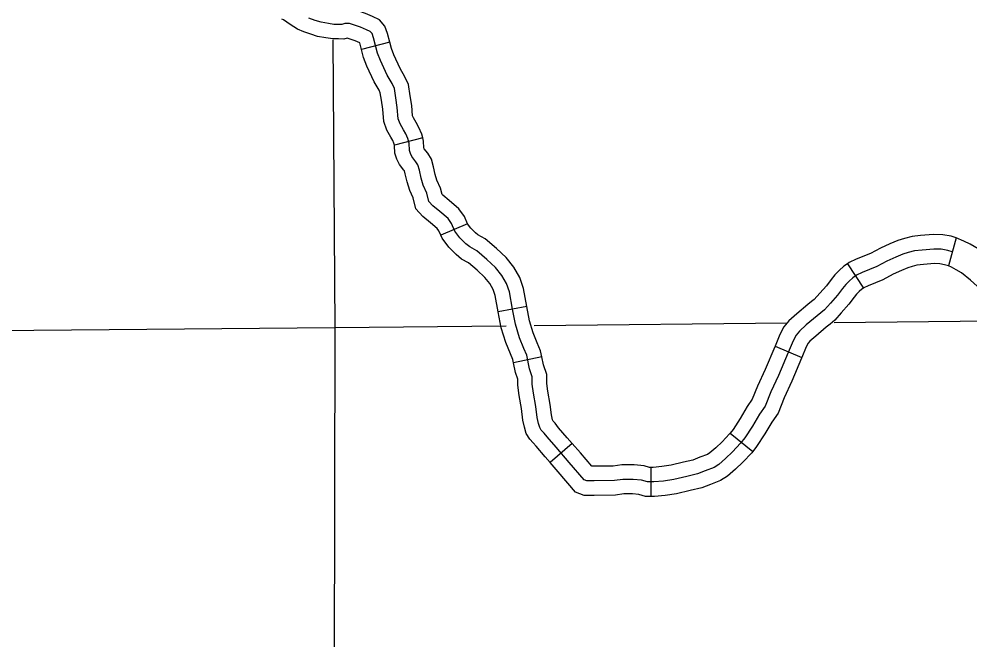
# Model space of a CAD drawing. Extents: x 1377389 to 1380723, y 1168351 to 1170484.
# Drawn here: x 1379286.7 to 1379384.7, y 1168910 to 1168974 of the extents above; entities that cross this region are included whole.
import ezdxf

# ---------------------------------------------------------------- set-up
doc = ezdxf.new("R2010")
doc.units = 0
doc.layers.add('B_Fill', color=7, linetype='Continuous')

msp = doc.modelspace()

# ---------------------------------------------------------------- linework, layer by layer
at = {"layer": 'B_Fill'}
for p, q in [((1379324.94, 1168971.605), (1379322.035, 1168970.855)), ((1379328.342, 1168961.729), (1379325.432, 1168961.002)), ((1379332.964, 1168952.896), (1379330.206, 1168951.715)), ((1379383.319, 1168951.46), (1379382.517, 1168948.569)), ((1379372.11, 1168948.763), (1379373.775, 1168946.268)), ((1379339.075, 1168944.388), (1379336.126, 1168943.836)), ((1379364.655, 1168940.292), (1379367.42, 1168939.129)), ((1379340.631, 1168939.184), (1379337.697, 1168938.561)), ((1379360.015, 1168931.32), (1379362.358, 1168929.446)), ((1379343.76, 1168930.247), (1379341.487, 1168928.289)), ((1379351.863, 1168927.803), (1379351.863, 1168924.803))]:
    msp.add_line(p, q, dxfattribs=at)
for points in [[(1379324.94, 1168971.605), (1379324.714, 1168972.478), (1379324.443, 1168973.232), (1379323.888, 1168973.898), (1379323.161, 1168974.247), (1379322.464, 1168974.545), (1379321.658, 1168974.821), (1379320.997, 1168975.014), (1379320.082, 1168975.014), (1379319.809, 1168974.923), (1379319.754, 1168974.926), (1379319.313, 1168974.926), (1379318.873, 1168974.993), (1379318.248, 1168975.112), (1379317.723, 1168975.277), (1379317.141, 1168975.466), (1379316.865, 1168975.583), (1379316.34, 1168975.924), (1379315.564, 1168976.454), (1379315.297, 1168976.603)], [(1379337.6, 1168944.112), (1379337.272, 1168945.865), (1379336.98, 1168946.741), (1379336.506, 1168947.581), (1379335.849, 1168948.384), (1379334.937, 1168949.224), (1379333.915, 1168950.1), (1379333.186, 1168950.502), (1379332.784, 1168950.831), (1379332.164, 1168951.451), (1379331.654, 1168952.145), (1379331.325, 1168952.912), (1379330.96, 1168953.423), (1379330.121, 1168954.153), (1379329.392, 1168954.738), (1379328.99, 1168955.176), (1379328.771, 1168956.052), (1379328.407, 1168956.855), (1379328.179, 1168957.599), (1379327.998, 1168958.404), (1379327.858, 1168958.948), (1379327.636, 1168959.29), (1379327.234, 1168959.813), (1379327.073, 1168960.115), (1379326.973, 1168960.437), (1379326.933, 1168961.182), (1379326.812, 1168961.665), (1379326.611, 1168962.148), (1379326.37, 1168962.57), (1379326.008, 1168963.174), (1379325.827, 1168963.717), (1379325.726, 1168964.885), (1379325.565, 1168965.851), (1379325.425, 1168966.817), (1379325.183, 1168967.34), (1379324.681, 1168968.205), (1379323.983, 1168969.713), (1379323.684, 1168970.47), (1379323.279, 1168972.036), (1379323.121, 1168972.476), (1379322.945, 1168972.687), (1379322.541, 1168972.88), (1379321.925, 1168973.144), (1379321.205, 1168973.391), (1379320.783, 1168973.514), (1379320.325, 1168973.514), (1379320.009, 1168973.408), (1379319.71, 1168973.426), (1379319.2, 1168973.426), (1379318.62, 1168973.514), (1379317.882, 1168973.655), (1379317.266, 1168973.848), (1379316.616, 1168974.06)], [(1379322.035, 1168970.855), (1379321.858, 1168971.541), (1379321.387, 1168971.743), (1379320.752, 1168971.96), (1379320.569, 1168972.014), (1379320.209, 1168971.894), (1379319.666, 1168971.926), (1379319.087, 1168971.926), (1379318.367, 1168972.035), (1379317.515, 1168972.198), (1379316.81, 1168972.42), (1379316.091, 1168972.653), (1379315.452, 1168972.923), (1379314.676, 1168973.427), (1379313.984, 1168973.9), (1379313.835, 1168973.983)], [(1379319.074, 1168971.85), (1379319.279, 1168942.202)], [(1379328.342, 1168961.729), (1379328.24, 1168962.137), (1379327.96, 1168962.81), (1379327.664, 1168963.328), (1379327.379, 1168963.804), (1379327.306, 1168964.023), (1379327.216, 1168965.073), (1379327.047, 1168966.082), (1379326.878, 1168967.248), (1379326.516, 1168968.032), (1379326.013, 1168968.899), (1379325.362, 1168970.304), (1379325.113, 1168970.934), (1379324.94, 1168971.605)], [(1379325.432, 1168961.002), (1379325.384, 1168961.192), (1379325.262, 1168961.485), (1379325.075, 1168961.813), (1379324.637, 1168962.544), (1379324.347, 1168963.412), (1379324.237, 1168964.697), (1379324.083, 1168965.619), (1379323.972, 1168966.386), (1379323.851, 1168966.648), (1379323.349, 1168967.512), (1379322.603, 1168969.122), (1379322.255, 1168970.005), (1379322.035, 1168970.855)], [(1379332.964, 1168952.896), (1379332.64, 1168953.651), (1379332.079, 1168954.438), (1379331.083, 1168955.305), (1379330.42, 1168955.836), (1379330.353, 1168955.908), (1379330.194, 1168956.548), (1379329.813, 1168957.387), (1379329.63, 1168957.983), (1379329.457, 1168958.757), (1379329.249, 1168959.558), (1379328.863, 1168960.155), (1379328.5, 1168960.628), (1379328.463, 1168960.696), (1379328.461, 1168960.705), (1379328.423, 1168961.406), (1379328.342, 1168961.729)], [(1379330.206, 1168951.715), (1379330.01, 1168952.173), (1379329.842, 1168952.408), (1379329.16, 1168953.002), (1379328.364, 1168953.639), (1379327.627, 1168954.443), (1379327.349, 1168955.556), (1379327.001, 1168956.324), (1379326.728, 1168957.215), (1379326.54, 1168958.052), (1379326.466, 1168958.337), (1379326.41, 1168958.424), (1379325.969, 1168958.998), (1379325.684, 1168959.534), (1379325.485, 1168960.169), (1379325.443, 1168960.957), (1379325.432, 1168961.002)], [(1379339.075, 1168944.388), (1379338.727, 1168946.241), (1379338.357, 1168947.352), (1379337.749, 1168948.431), (1379336.943, 1168949.416), (1379335.934, 1168950.345), (1379334.775, 1168951.34), (1379334.03, 1168951.75), (1379333.793, 1168951.944), (1379333.305, 1168952.432), (1379332.964, 1168952.895), (1379332.964, 1168952.896)], [(1379336.126, 1168943.836), (1379335.816, 1168945.488), (1379335.603, 1168946.13), (1379335.263, 1168946.731), (1379334.755, 1168947.353), (1379333.94, 1168948.103), (1379333.056, 1168948.861), (1379332.342, 1168949.254), (1379331.776, 1168949.717), (1379331.023, 1168950.471), (1379330.343, 1168951.395), (1379330.206, 1168951.715)], [(1379383.319, 1168951.46), (1379382.812, 1168951.601), (1379381.944, 1168951.764), (1379380.985, 1168951.791), (1379379.654, 1168951.674), (1379378.773, 1168951.576), (1379377.989, 1168951.393), (1379377.296, 1168951.18), (1379376.477, 1168950.818), (1379375.523, 1168950.386), (1379374.497, 1168949.842), (1379373.007, 1168949.245), (1379372.308, 1168948.895), (1379372.11, 1168948.763)], [(1379396.969, 1168947.046), (1379396.135, 1168947.062), (1379395.06, 1168947.148), (1379394.15, 1168947.244), (1379393.321, 1168947.447), (1379391.903, 1168947.858), (1379390.664, 1168948.083), (1379389.49, 1168948.346), (1379387.746, 1168948.756), (1379387.31, 1168948.871), (1379387.289, 1168948.885), (1379386.722, 1168949.371), (1379385.592, 1168950.304), (1379384.777, 1168950.789), (1379384.123, 1168951.116), (1379383.319, 1168951.46)], [(1379382.918, 1168950.015), (1379382.472, 1168950.138), (1379381.783, 1168950.268), (1379381.029, 1168950.289), (1379379.802, 1168950.181), (1379379.027, 1168950.095), (1379378.381, 1168949.944), (1379377.821, 1168949.772), (1379377.089, 1168949.449), (1379376.185, 1168949.039), (1379375.13, 1168948.479), (1379373.622, 1168947.876), (1379373.063, 1168947.595), (1379372.675, 1168947.337), (1379372.287, 1168946.992), (1379371.943, 1168946.647), (1379371.62, 1168946.238), (1379371.103, 1168945.548), (1379370.371, 1168944.729), (1379369.747, 1168944.04), (1379369.381, 1168943.716), (1379368.993, 1168943.415), (1379367.873, 1168942.466), (1379367.163, 1168941.841), (1379366.818, 1168941.432), (1379366.517, 1168940.85), (1379366, 1168939.622), (1379365.01, 1168937.273), (1379364.213, 1168935.57), (1379363.632, 1168934.105), (1379363.05, 1168933.264), (1379362.34, 1168932.036), (1379361.543, 1168930.829), (1379361.112, 1168930.29), (1379360.273, 1168929.385), (1379359.562, 1168928.717), (1379358.852, 1168928.092), (1379358.378, 1168927.79), (1379357.452, 1168927.445), (1379356.655, 1168927.122), (1379355.557, 1168926.864), (1379354.222, 1168926.54), (1379353.146, 1168926.39), (1379352.177, 1168926.303), (1379351.509, 1168926.303), (1379350.885, 1168926.476), (1379350.045, 1168926.562), (1379348.969, 1168926.562), (1379348.107, 1168926.433), (1379346.019, 1168926.411), (1379345.264, 1168926.409), (1379344.99, 1168926.516), (1379343.453, 1168928.306), (1379342.106, 1168929.868), (1379341.188, 1168930.93), (1379340.866, 1168931.338), (1379340.558, 1168931.646), (1379340.404, 1168931.892), (1379340.281, 1168932.323), (1379340.128, 1168932.938), (1379340.005, 1168934.077), (1379339.759, 1168935.431), (1379339.636, 1168936.354), (1379339.636, 1168937.124), (1379339.359, 1168937.955), (1379339.059, 1168939.365), (1379338.768, 1168940.059), (1379338.33, 1168941.154), (1379337.892, 1168942.542), (1379337.6, 1168944.112)], [(1379372.11, 1168948.763), (1379371.756, 1168948.527), (1379371.257, 1168948.083), (1379370.82, 1168947.645), (1379370.431, 1168947.152), (1379369.942, 1168946.499), (1379369.256, 1168945.732), (1379368.691, 1168945.108), (1379368.423, 1168944.871), (1379368.047, 1168944.579), (1379366.893, 1168943.602), (1379366.088, 1168942.893), (1379365.563, 1168942.27), (1379365.158, 1168941.487), (1379364.655, 1168940.292)], [(1379382.517, 1168948.569), (1379382.132, 1168948.676), (1379381.622, 1168948.772), (1379381.074, 1168948.787), (1379379.951, 1168948.689), (1379379.281, 1168948.614), (1379378.773, 1168948.496), (1379378.347, 1168948.364), (1379377.701, 1168948.079), (1379376.846, 1168947.692), (1379375.762, 1168947.116), (1379374.238, 1168946.506), (1379373.817, 1168946.296), (1379373.775, 1168946.268)], [(1379396.955, 1168944.046), (1379395.986, 1168944.065), (1379394.784, 1168944.16), (1379393.633, 1168944.281), (1379392.545, 1168944.548), (1379391.215, 1168944.934), (1379390.068, 1168945.143), (1379388.819, 1168945.422), (1379387.021, 1168945.845), (1379386.082, 1168946.092), (1379385.489, 1168946.476), (1379384.79, 1168947.075), (1379383.86, 1168947.843), (1379383.337, 1168948.155), (1379382.834, 1168948.407), (1379382.517, 1168948.569)], [(1379373.775, 1168946.268), (1379373.594, 1168946.147), (1379373.317, 1168945.901), (1379373.066, 1168945.649), (1379372.809, 1168945.323), (1379372.265, 1168944.597), (1379371.486, 1168943.726), (1379370.802, 1168942.971), (1379370.339, 1168942.561), (1379369.939, 1168942.25), (1379368.854, 1168941.331), (1379368.238, 1168940.789), (1379368.074, 1168940.594), (1379367.876, 1168940.213), (1379367.42, 1168939.129)], [(1379337.697, 1168938.561), (1379337.622, 1168938.915), (1379337.38, 1168939.49), (1379336.916, 1168940.65), (1379336.434, 1168942.178), (1379336.125, 1168943.838)], [(1379340.631, 1168939.184), (1379340.497, 1168939.816), (1379340.155, 1168940.628), (1379339.743, 1168941.659), (1379339.35, 1168942.906), (1379339.075, 1168944.386)], [(1379339.826, 1168942.414), (1379365.896, 1168942.682)], [(1379370.762, 1168942.732), (1379403.176, 1168943.066)], [(1379214.565, 1168941.269), (1379319.279, 1168942.202)], [(1379319.279, 1168942.202), (1379319.079, 1168836.536)], [(1379319.279, 1168942.202), (1379336.951, 1168942.384)], [(1379364.655, 1168940.292), (1379364.618, 1168940.204), (1379363.639, 1168937.882), (1379362.835, 1168936.165), (1379362.301, 1168934.817), (1379361.782, 1168934.068), (1379361.064, 1168932.825), (1379360.329, 1168931.712), (1379360.015, 1168931.32)], [(1379343.76, 1168930.247), (1379343.241, 1168930.848), (1379342.344, 1168931.886), (1379341.988, 1168932.337), (1379341.777, 1168932.548), (1379341.731, 1168932.711), (1379341.608, 1168933.202), (1379341.49, 1168934.292), (1379341.241, 1168935.664), (1379341.136, 1168936.454), (1379341.136, 1168937.367), (1379340.809, 1168938.349), (1379340.631, 1168939.184)], [(1379367.42, 1168939.129), (1379367.383, 1168939.039), (1379366.381, 1168936.663), (1379365.591, 1168934.975), (1379364.963, 1168933.392), (1379364.318, 1168932.461), (1379363.616, 1168931.246), (1379362.757, 1168929.946), (1379362.358, 1168929.446)], [(1379341.487, 1168928.289), (1379340.97, 1168928.888), (1379340.032, 1168929.974), (1379339.743, 1168930.339), (1379339.376, 1168930.706), (1379339.02, 1168931.277), (1379338.832, 1168931.935), (1379338.647, 1168932.675), (1379338.519, 1168933.862), (1379338.276, 1168935.198), (1379338.136, 1168936.255), (1379338.136, 1168936.881), (1379337.909, 1168937.561), (1379337.697, 1168938.561)], [(1379360.015, 1168931.32), (1379359.975, 1168931.27), (1379359.208, 1168930.443), (1379358.553, 1168929.827), (1379357.948, 1168929.295), (1379357.706, 1168929.141), (1379356.908, 1168928.844), (1379356.199, 1168928.556), (1379355.209, 1168928.323), (1379353.941, 1168928.016), (1379352.975, 1168927.88), (1379352.11, 1168927.803), (1379351.863, 1168927.803)], [(1379351.863, 1168927.803), (1379351.713, 1168927.803), (1379351.163, 1168927.955), (1379350.122, 1168928.062), (1379348.857, 1168928.062), (1379347.988, 1168927.931), (1379346.009, 1168927.911), (1379345.77, 1168927.91), (1379344.59, 1168929.284), (1379343.76, 1168930.247)], [(1379362.358, 1168929.446), (1379362.25, 1168929.311), (1379361.338, 1168928.327), (1379360.572, 1168927.607), (1379359.755, 1168926.889), (1379359.05, 1168926.44), (1379357.996, 1168926.047), (1379357.112, 1168925.689), (1379355.906, 1168925.405), (1379354.504, 1168925.065), (1379353.316, 1168924.899), (1379352.243, 1168924.803), (1379351.863, 1168924.803)], [(1379351.863, 1168924.803), (1379351.306, 1168924.803), (1379350.607, 1168924.996), (1379349.968, 1168925.062), (1379349.081, 1168925.062), (1379348.227, 1168924.934), (1379346.029, 1168924.911), (1379344.983, 1168924.908), (1379344.096, 1168925.256), (1379342.316, 1168927.327), (1379341.487, 1168928.289)]]:
    msp.add_lwpolyline(points, dxfattribs=at)

doc.saveas('drawing.dxf')
